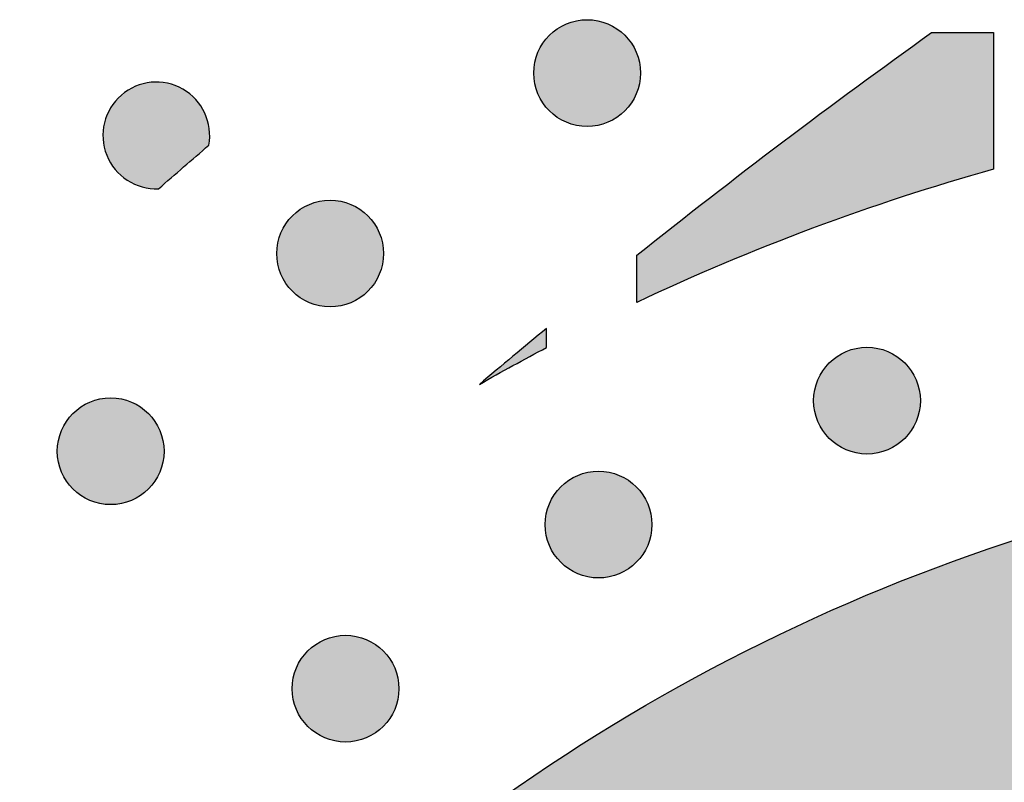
# Model space of a CAD drawing. Header units: millimetres. Extents: x -3873 to -97, y 912 to 4165.
# Tile 518 of 656: x -1824 to -1791, y 3077 to 3103. Entities that reach past the tile are written whole.
import ezdxf

# ---------------------------------------------------------------- set-up
doc = ezdxf.new("R2010")
doc.units = ezdxf.units.MM
doc.layers.add('pattern', color=7, linetype='Continuous', true_color=0x000000)

msp = doc.modelspace()

# ---------------------------------------------------------------- hatches: boundary and pattern name
at = {"layer": 'pattern'}
for points in [[(-1803.4, 3102.003), (-1803.428, 3102.031), (-1803.457, 3102.058), (-1803.487, 3102.085), (-1803.518, 3102.111), (-1803.55, 3102.137), (-1803.582, 3102.162), (-1803.615, 3102.187), (-1803.649, 3102.211), (-1803.684, 3102.234), (-1803.72, 3102.257), (-1803.757, 3102.279), (-1803.794, 3102.3), (-1803.832, 3102.321), (-1803.871, 3102.34), (-1803.91, 3102.359), (-1803.95, 3102.377), (-1803.991, 3102.394), (-1804.032, 3102.41), (-1804.074, 3102.425), (-1804.117, 3102.439), (-1804.16, 3102.453), (-1804.203, 3102.465), (-1804.247, 3102.476), (-1804.291, 3102.485), (-1804.336, 3102.494), (-1804.381, 3102.502), (-1804.426, 3102.508), (-1804.472, 3102.514), (-1804.517, 3102.518), (-1804.563, 3102.521), (-1804.609, 3102.522), (-1804.655, 3102.523), (-1804.701, 3102.522), (-1804.747, 3102.521), (-1804.792, 3102.518), (-1804.838, 3102.514), (-1804.884, 3102.508), (-1804.929, 3102.502), (-1804.974, 3102.494), (-1805.018, 3102.485), (-1805.063, 3102.476), (-1805.107, 3102.465), (-1805.15, 3102.453), (-1805.193, 3102.439), (-1805.236, 3102.425), (-1805.277, 3102.41), (-1805.319, 3102.394), (-1805.36, 3102.377), (-1805.4, 3102.359), (-1805.439, 3102.34), (-1805.478, 3102.321), (-1805.516, 3102.3), (-1805.553, 3102.279), (-1805.59, 3102.257), (-1805.625, 3102.234), (-1805.66, 3102.211), (-1805.694, 3102.187), (-1805.728, 3102.162), (-1805.76, 3102.137), (-1805.792, 3102.111), (-1805.822, 3102.085), (-1805.852, 3102.058), (-1805.881, 3102.031), (-1805.909, 3102.003), (-1805.937, 3101.975), (-1805.964, 3101.946), (-1805.991, 3101.916), (-1806.017, 3101.886), (-1806.043, 3101.854), (-1806.068, 3101.822), (-1806.093, 3101.788), (-1806.117, 3101.754), (-1806.14, 3101.719), (-1806.163, 3101.683), (-1806.185, 3101.647), (-1806.206, 3101.61), (-1806.227, 3101.572), (-1806.246, 3101.533), (-1806.265, 3101.494), (-1806.283, 3101.453), (-1806.3, 3101.413), (-1806.316, 3101.371), (-1806.331, 3101.329), (-1806.346, 3101.287), (-1806.359, 3101.244), (-1806.371, 3101.201), (-1806.382, 3101.157), (-1806.391, 3101.112), (-1806.4, 3101.068), (-1806.408, 3101.023), (-1806.414, 3100.977), (-1806.42, 3100.932), (-1806.424, 3100.886), (-1806.427, 3100.841), (-1806.429, 3100.795), (-1806.429, 3100.749), (-1806.429, 3100.703), (-1806.427, 3100.657), (-1806.424, 3100.611), (-1806.42, 3100.566), (-1806.414, 3100.52), (-1806.408, 3100.475), (-1806.4, 3100.43), (-1806.391, 3100.385), (-1806.382, 3100.341), (-1806.371, 3100.297), (-1806.359, 3100.254), (-1806.346, 3100.211), (-1806.331, 3100.168), (-1806.316, 3100.126), (-1806.3, 3100.085), (-1806.283, 3100.044), (-1806.265, 3100.004), (-1806.246, 3099.965), (-1806.227, 3099.926), (-1806.206, 3099.888), (-1806.185, 3099.851), (-1806.163, 3099.814), (-1806.14, 3099.778), (-1806.117, 3099.743), (-1806.093, 3099.709), (-1806.068, 3099.676), (-1806.043, 3099.644), (-1806.017, 3099.612), (-1805.991, 3099.581), (-1805.964, 3099.551), (-1805.937, 3099.522), (-1805.909, 3099.494), (-1805.881, 3099.467), (-1805.852, 3099.439), (-1805.822, 3099.413), (-1805.792, 3099.386), (-1805.76, 3099.361), (-1805.728, 3099.335), (-1805.694, 3099.311), (-1805.66, 3099.287), (-1805.625, 3099.263), (-1805.59, 3099.241), (-1805.553, 3099.219), (-1805.516, 3099.197), (-1805.478, 3099.177), (-1805.439, 3099.157), (-1805.4, 3099.138), (-1805.36, 3099.12), (-1805.319, 3099.103), (-1805.277, 3099.087), (-1805.236, 3099.072), (-1805.193, 3099.058), (-1805.15, 3099.045), (-1805.107, 3099.033), (-1805.063, 3099.022), (-1805.018, 3099.012), (-1804.974, 3099.003), (-1804.929, 3098.996), (-1804.884, 3098.989), (-1804.838, 3098.984), (-1804.792, 3098.98), (-1804.747, 3098.977), (-1804.701, 3098.975), (-1804.655, 3098.974), (-1804.609, 3098.975), (-1804.563, 3098.977), (-1804.517, 3098.98), (-1804.472, 3098.984), (-1804.426, 3098.989), (-1804.381, 3098.996), (-1804.336, 3099.003), (-1804.291, 3099.012), (-1804.247, 3099.022), (-1804.203, 3099.033), (-1804.16, 3099.045), (-1804.117, 3099.058), (-1804.074, 3099.072), (-1804.032, 3099.087), (-1803.991, 3099.103), (-1803.95, 3099.12), (-1803.91, 3099.138), (-1803.871, 3099.157), (-1803.832, 3099.177), (-1803.794, 3099.197), (-1803.757, 3099.219), (-1803.72, 3099.241), (-1803.684, 3099.263), (-1803.649, 3099.287), (-1803.615, 3099.311), (-1803.582, 3099.335), (-1803.55, 3099.361), (-1803.518, 3099.386), (-1803.487, 3099.413), (-1803.457, 3099.439), (-1803.428, 3099.467), (-1803.4, 3099.494), (-1803.373, 3099.522), (-1803.346, 3099.551), (-1803.319, 3099.581), (-1803.293, 3099.612), (-1803.267, 3099.644), (-1803.242, 3099.676), (-1803.217, 3099.709), (-1803.193, 3099.743), (-1803.169, 3099.778), (-1803.147, 3099.814), (-1803.125, 3099.851), (-1803.103, 3099.888), (-1803.083, 3099.926), (-1803.063, 3099.965), (-1803.044, 3100.004), (-1803.026, 3100.044), (-1803.009, 3100.085), (-1802.993, 3100.126), (-1802.978, 3100.168), (-1802.964, 3100.211), (-1802.951, 3100.254), (-1802.939, 3100.297), (-1802.928, 3100.341), (-1802.918, 3100.385), (-1802.909, 3100.43), (-1802.902, 3100.475), (-1802.895, 3100.52), (-1802.89, 3100.566), (-1802.886, 3100.611), (-1802.883, 3100.657), (-1802.881, 3100.703), (-1802.881, 3100.749), (-1802.881, 3100.795), (-1802.883, 3100.841), (-1802.886, 3100.886), (-1802.89, 3100.932), (-1802.895, 3100.977), (-1802.902, 3101.023), (-1802.909, 3101.068), (-1802.918, 3101.112), (-1802.928, 3101.157), (-1802.939, 3101.201), (-1802.951, 3101.244), (-1802.964, 3101.287), (-1802.978, 3101.329), (-1802.993, 3101.371), (-1803.009, 3101.413), (-1803.026, 3101.453), (-1803.044, 3101.494), (-1803.063, 3101.533), (-1803.083, 3101.572), (-1803.103, 3101.61), (-1803.125, 3101.647), (-1803.147, 3101.683), (-1803.169, 3101.719), (-1803.193, 3101.754), (-1803.217, 3101.788), (-1803.242, 3101.822), (-1803.267, 3101.854), (-1803.293, 3101.886), (-1803.319, 3101.916), (-1803.346, 3101.946), (-1803.373, 3101.975)], [(-1791.149, 3097.555), (-1792.667, 3097.111), (-1794.178, 3096.636), (-1795.678, 3096.129), (-1797.168, 3095.59), (-1798.646, 3095.021), (-1800.112, 3094.42), (-1801.564, 3093.789), (-1803.002, 3093.129), (-1803.002, 3094.696), (-1798.153, 3098.459), (-1793.21, 3102.095), (-1791.149, 3102.095)], [(-1817.229, 3098.35), (-1817.224, 3098.382), (-1817.219, 3098.414), (-1817.214, 3098.446), (-1817.21, 3098.479), (-1817.207, 3098.511), (-1817.204, 3098.544), (-1817.202, 3098.578), (-1817.201, 3098.611), (-1817.2, 3098.644), (-1817.199, 3098.678), (-1817.2, 3098.712), (-1817.201, 3098.746), (-1817.202, 3098.78), (-1817.205, 3098.814), (-1817.208, 3098.848), (-1817.211, 3098.882), (-1817.216, 3098.917), (-1817.221, 3098.951), (-1817.227, 3098.985), (-1817.233, 3099.019), (-1817.24, 3099.054), (-1817.248, 3099.088), (-1817.256, 3099.122), (-1817.265, 3099.156), (-1817.275, 3099.189), (-1817.286, 3099.223), (-1817.297, 3099.256), (-1817.309, 3099.29), (-1817.321, 3099.323), (-1817.335, 3099.355), (-1817.348, 3099.388), (-1817.363, 3099.42), (-1817.378, 3099.452), (-1817.394, 3099.484), (-1817.41, 3099.515), (-1817.427, 3099.546), (-1817.445, 3099.576), (-1817.463, 3099.607), (-1817.482, 3099.636), (-1817.501, 3099.666), (-1817.521, 3099.695), (-1817.541, 3099.723), (-1817.562, 3099.751), (-1817.584, 3099.779), (-1817.606, 3099.806), (-1817.628, 3099.832), (-1817.651, 3099.859), (-1817.674, 3099.884), (-1817.698, 3099.909), (-1817.722, 3099.933), (-1817.746, 3099.957), (-1817.771, 3099.981), (-1817.796, 3100.003), (-1817.822, 3100.026), (-1817.848, 3100.047), (-1817.874, 3100.068), (-1817.9, 3100.089), (-1817.927, 3100.109), (-1817.954, 3100.128), (-1817.981, 3100.146), (-1818.008, 3100.165), (-1818.036, 3100.182), (-1818.063, 3100.199), (-1818.091, 3100.215), (-1818.119, 3100.231), (-1818.148, 3100.246), (-1818.177, 3100.261), (-1818.206, 3100.276), (-1818.236, 3100.289), (-1818.266, 3100.303), (-1818.296, 3100.316), (-1818.327, 3100.328), (-1818.359, 3100.34), (-1818.39, 3100.352), (-1818.422, 3100.362), (-1818.455, 3100.373), (-1818.487, 3100.382), (-1818.52, 3100.391), (-1818.554, 3100.4), (-1818.587, 3100.408), (-1818.621, 3100.415), (-1818.655, 3100.421), (-1818.689, 3100.427), (-1818.724, 3100.433), (-1818.758, 3100.437), (-1818.793, 3100.441), (-1818.828, 3100.444), (-1818.863, 3100.447), (-1818.898, 3100.449), (-1818.933, 3100.45), (-1818.968, 3100.45), (-1819.004, 3100.45), (-1819.039, 3100.449), (-1819.074, 3100.447), (-1819.11, 3100.445), (-1819.145, 3100.442), (-1819.18, 3100.438), (-1819.215, 3100.434), (-1819.25, 3100.429), (-1819.285, 3100.423), (-1819.32, 3100.416), (-1819.354, 3100.409), (-1819.388, 3100.401), (-1819.422, 3100.393), (-1819.456, 3100.383), (-1819.49, 3100.373), (-1819.523, 3100.363), (-1819.556, 3100.352), (-1819.589, 3100.34), (-1819.622, 3100.328), (-1819.654, 3100.315), (-1819.686, 3100.301), (-1819.717, 3100.287), (-1819.748, 3100.272), (-1819.779, 3100.257), (-1819.809, 3100.241), (-1819.839, 3100.225), (-1819.868, 3100.208), (-1819.897, 3100.191), (-1819.925, 3100.173), (-1819.953, 3100.155), (-1819.981, 3100.137), (-1820.008, 3100.118), (-1820.034, 3100.098), (-1820.06, 3100.078), (-1820.086, 3100.058), (-1820.111, 3100.038), (-1820.136, 3100.017), (-1820.16, 3099.996), (-1820.184, 3099.974), (-1820.207, 3099.951), (-1820.23, 3099.928), (-1820.253, 3099.905), (-1820.276, 3099.881), (-1820.298, 3099.856), (-1820.32, 3099.831), (-1820.342, 3099.805), (-1820.363, 3099.779), (-1820.384, 3099.753), (-1820.404, 3099.725), (-1820.424, 3099.698), (-1820.444, 3099.67), (-1820.463, 3099.641), (-1820.481, 3099.612), (-1820.499, 3099.582), (-1820.516, 3099.553), (-1820.533, 3099.522), (-1820.549, 3099.491), (-1820.565, 3099.46), (-1820.58, 3099.429), (-1820.595, 3099.397), (-1820.609, 3099.365), (-1820.622, 3099.332), (-1820.635, 3099.299), (-1820.647, 3099.266), (-1820.658, 3099.233), (-1820.669, 3099.199), (-1820.679, 3099.165), (-1820.689, 3099.131), (-1820.697, 3099.097), (-1820.705, 3099.062), (-1820.713, 3099.028), (-1820.719, 3098.993), (-1820.725, 3098.958), (-1820.731, 3098.923), (-1820.735, 3098.889), (-1820.739, 3098.854), (-1820.742, 3098.818), (-1820.745, 3098.783), (-1820.746, 3098.748), (-1820.748, 3098.714), (-1820.748, 3098.679), (-1820.748, 3098.644), (-1820.747, 3098.609), (-1820.745, 3098.574), (-1820.743, 3098.54), (-1820.74, 3098.506), (-1820.736, 3098.472), (-1820.732, 3098.438), (-1820.727, 3098.404), (-1820.721, 3098.37), (-1820.715, 3098.337), (-1820.709, 3098.304), (-1820.701, 3098.272), (-1820.693, 3098.239), (-1820.685, 3098.207), (-1820.676, 3098.175), (-1820.666, 3098.144), (-1820.656, 3098.113), (-1820.646, 3098.082), (-1820.634, 3098.051), (-1820.623, 3098.021), (-1820.611, 3097.992), (-1820.598, 3097.962), (-1820.585, 3097.932), (-1820.571, 3097.903), (-1820.556, 3097.873), (-1820.541, 3097.844), (-1820.525, 3097.815), (-1820.508, 3097.786), (-1820.491, 3097.757), (-1820.474, 3097.728), (-1820.455, 3097.7), (-1820.436, 3097.672), (-1820.417, 3097.644), (-1820.397, 3097.616), (-1820.376, 3097.589), (-1820.355, 3097.562), (-1820.333, 3097.535), (-1820.31, 3097.509), (-1820.287, 3097.483), (-1820.263, 3097.457), (-1820.239, 3097.432), (-1820.214, 3097.407), (-1820.189, 3097.383), (-1820.163, 3097.359), (-1820.137, 3097.336), (-1820.11, 3097.313), (-1820.083, 3097.291), (-1820.055, 3097.269), (-1820.027, 3097.248), (-1819.998, 3097.227), (-1819.969, 3097.207), (-1819.94, 3097.188), (-1819.91, 3097.169), (-1819.88, 3097.15), (-1819.849, 3097.133), (-1819.818, 3097.115), (-1819.787, 3097.099), (-1819.755, 3097.083), (-1819.724, 3097.068), (-1819.692, 3097.053), (-1819.659, 3097.039), (-1819.627, 3097.026), (-1819.594, 3097.014), (-1819.561, 3097.002), (-1819.529, 3096.991), (-1819.495, 3096.98), (-1819.462, 3096.97), (-1819.429, 3096.961), (-1819.396, 3096.953), (-1819.362, 3096.945), (-1819.329, 3096.938), (-1819.295, 3096.931), (-1819.262, 3096.925), (-1819.228, 3096.92), (-1819.195, 3096.915), (-1819.162, 3096.912), (-1819.129, 3096.908), (-1819.095, 3096.906), (-1819.062, 3096.904), (-1819.03, 3096.903), (-1818.997, 3096.902), (-1818.964, 3096.902), (-1818.932, 3096.902), (-1818.9, 3096.903)], [(-1811.942, 3096.007), (-1811.97, 3096.035), (-1811.999, 3096.062), (-1812.029, 3096.088), (-1812.06, 3096.115), (-1812.091, 3096.141), (-1812.124, 3096.166), (-1812.157, 3096.19), (-1812.191, 3096.214), (-1812.226, 3096.238), (-1812.262, 3096.261), (-1812.298, 3096.283), (-1812.336, 3096.304), (-1812.374, 3096.324), (-1812.412, 3096.344), (-1812.452, 3096.363), (-1812.492, 3096.381), (-1812.533, 3096.398), (-1812.574, 3096.414), (-1812.616, 3096.429), (-1812.658, 3096.443), (-1812.701, 3096.456), (-1812.745, 3096.468), (-1812.789, 3096.479), (-1812.833, 3096.489), (-1812.878, 3096.498), (-1812.923, 3096.505), (-1812.968, 3096.512), (-1813.013, 3096.517), (-1813.059, 3096.521), (-1813.105, 3096.524), (-1813.151, 3096.526), (-1813.197, 3096.527), (-1813.243, 3096.526), (-1813.288, 3096.524), (-1813.334, 3096.521), (-1813.38, 3096.517), (-1813.425, 3096.512), (-1813.471, 3096.505), (-1813.516, 3096.498), (-1813.56, 3096.489), (-1813.604, 3096.479), (-1813.648, 3096.468), (-1813.692, 3096.456), (-1813.735, 3096.443), (-1813.777, 3096.429), (-1813.819, 3096.414), (-1813.861, 3096.398), (-1813.901, 3096.381), (-1813.941, 3096.363), (-1813.981, 3096.344), (-1814.02, 3096.324), (-1814.058, 3096.304), (-1814.095, 3096.283), (-1814.131, 3096.261), (-1814.167, 3096.238), (-1814.202, 3096.214), (-1814.236, 3096.19), (-1814.269, 3096.166), (-1814.302, 3096.141), (-1814.333, 3096.115), (-1814.364, 3096.088), (-1814.394, 3096.062), (-1814.423, 3096.035), (-1814.451, 3096.007), (-1814.479, 3095.979), (-1814.506, 3095.95), (-1814.533, 3095.92), (-1814.559, 3095.889), (-1814.585, 3095.858), (-1814.61, 3095.825), (-1814.635, 3095.792), (-1814.659, 3095.758), (-1814.682, 3095.723), (-1814.705, 3095.687), (-1814.727, 3095.651), (-1814.748, 3095.613), (-1814.768, 3095.575), (-1814.788, 3095.537), (-1814.807, 3095.497), (-1814.825, 3095.457), (-1814.842, 3095.416), (-1814.858, 3095.375), (-1814.873, 3095.333), (-1814.887, 3095.291), (-1814.9, 3095.248), (-1814.912, 3095.204), (-1814.923, 3095.16), (-1814.933, 3095.116), (-1814.942, 3095.071), (-1814.95, 3095.026), (-1814.956, 3094.981), (-1814.961, 3094.936), (-1814.966, 3094.89), (-1814.969, 3094.844), (-1814.97, 3094.798), (-1814.971, 3094.752), (-1814.97, 3094.707), (-1814.969, 3094.661), (-1814.966, 3094.615), (-1814.961, 3094.569), (-1814.956, 3094.524), (-1814.95, 3094.479), (-1814.942, 3094.434), (-1814.933, 3094.389), (-1814.923, 3094.345), (-1814.912, 3094.301), (-1814.9, 3094.257), (-1814.887, 3094.214), (-1814.873, 3094.172), (-1814.858, 3094.13), (-1814.842, 3094.088), (-1814.825, 3094.048), (-1814.807, 3094.008), (-1814.788, 3093.968), (-1814.768, 3093.93), (-1814.748, 3093.891), (-1814.727, 3093.854), (-1814.705, 3093.818), (-1814.682, 3093.782), (-1814.659, 3093.747), (-1814.635, 3093.713), (-1814.61, 3093.68), (-1814.585, 3093.647), (-1814.559, 3093.616), (-1814.533, 3093.585), (-1814.506, 3093.555), (-1814.479, 3093.526), (-1814.451, 3093.498), (-1814.423, 3093.47), (-1814.394, 3093.443), (-1814.364, 3093.416), (-1814.333, 3093.39), (-1814.302, 3093.364), (-1814.269, 3093.339), (-1814.236, 3093.315), (-1814.202, 3093.29), (-1814.167, 3093.267), (-1814.131, 3093.244), (-1814.095, 3093.222), (-1814.058, 3093.201), (-1814.02, 3093.181), (-1813.981, 3093.161), (-1813.941, 3093.142), (-1813.901, 3093.124), (-1813.861, 3093.107), (-1813.819, 3093.091), (-1813.777, 3093.076), (-1813.735, 3093.062), (-1813.692, 3093.049), (-1813.648, 3093.037), (-1813.604, 3093.026), (-1813.56, 3093.016), (-1813.516, 3093.007), (-1813.471, 3092.999), (-1813.425, 3092.993), (-1813.38, 3092.988), (-1813.334, 3092.984), (-1813.288, 3092.981), (-1813.243, 3092.979), (-1813.197, 3092.978), (-1813.151, 3092.979), (-1813.105, 3092.981), (-1813.059, 3092.984), (-1813.013, 3092.988), (-1812.968, 3092.993), (-1812.923, 3092.999), (-1812.878, 3093.007), (-1812.833, 3093.016), (-1812.789, 3093.026), (-1812.745, 3093.037), (-1812.701, 3093.049), (-1812.658, 3093.062), (-1812.616, 3093.076), (-1812.574, 3093.091), (-1812.533, 3093.107), (-1812.492, 3093.124), (-1812.452, 3093.142), (-1812.412, 3093.161), (-1812.374, 3093.181), (-1812.336, 3093.201), (-1812.298, 3093.222), (-1812.262, 3093.244), (-1812.226, 3093.267), (-1812.191, 3093.29), (-1812.157, 3093.315), (-1812.124, 3093.339), (-1812.091, 3093.364), (-1812.06, 3093.39), (-1812.029, 3093.416), (-1811.999, 3093.443), (-1811.97, 3093.47), (-1811.942, 3093.498), (-1811.914, 3093.526), (-1811.887, 3093.555), (-1811.861, 3093.585), (-1811.834, 3093.616), (-1811.809, 3093.647), (-1811.783, 3093.68), (-1811.759, 3093.713), (-1811.735, 3093.747), (-1811.711, 3093.782), (-1811.688, 3093.818), (-1811.666, 3093.854), (-1811.645, 3093.891), (-1811.625, 3093.93), (-1811.605, 3093.968), (-1811.586, 3094.008), (-1811.568, 3094.048), (-1811.551, 3094.088), (-1811.535, 3094.13), (-1811.52, 3094.172), (-1811.506, 3094.214), (-1811.493, 3094.257), (-1811.481, 3094.301), (-1811.47, 3094.345), (-1811.46, 3094.389), (-1811.451, 3094.434), (-1811.444, 3094.479), (-1811.437, 3094.524), (-1811.432, 3094.569), (-1811.428, 3094.615), (-1811.425, 3094.661), (-1811.423, 3094.707), (-1811.422, 3094.752), (-1811.423, 3094.798), (-1811.425, 3094.844), (-1811.428, 3094.89), (-1811.432, 3094.936), (-1811.437, 3094.981), (-1811.444, 3095.026), (-1811.451, 3095.071), (-1811.46, 3095.116), (-1811.47, 3095.16), (-1811.481, 3095.204), (-1811.493, 3095.248), (-1811.506, 3095.291), (-1811.52, 3095.333), (-1811.535, 3095.375), (-1811.551, 3095.416), (-1811.568, 3095.457), (-1811.586, 3095.497), (-1811.605, 3095.537), (-1811.625, 3095.575), (-1811.645, 3095.613), (-1811.666, 3095.651), (-1811.688, 3095.687), (-1811.711, 3095.723), (-1811.735, 3095.758), (-1811.759, 3095.792), (-1811.783, 3095.825), (-1811.809, 3095.858), (-1811.834, 3095.889), (-1811.861, 3095.92), (-1811.887, 3095.95), (-1811.914, 3095.979)], [(-1806.002, 3092.265), (-1808.234, 3090.403), (-1806.002, 3091.63)], [(-1794.098, 3091.117), (-1794.127, 3091.145), (-1794.156, 3091.172), (-1794.186, 3091.199), (-1794.216, 3091.225), (-1794.248, 3091.251), (-1794.28, 3091.276), (-1794.314, 3091.301), (-1794.348, 3091.325), (-1794.383, 3091.348), (-1794.418, 3091.371), (-1794.455, 3091.393), (-1794.492, 3091.414), (-1794.53, 3091.435), (-1794.569, 3091.454), (-1794.608, 3091.473), (-1794.648, 3091.491), (-1794.689, 3091.508), (-1794.73, 3091.524), (-1794.772, 3091.539), (-1794.815, 3091.553), (-1794.858, 3091.567), (-1794.901, 3091.579), (-1794.945, 3091.59), (-1794.99, 3091.599), (-1795.034, 3091.608), (-1795.079, 3091.616), (-1795.124, 3091.622), (-1795.17, 3091.628), (-1795.216, 3091.632), (-1795.261, 3091.635), (-1795.307, 3091.636), (-1795.353, 3091.637), (-1795.399, 3091.636), (-1795.445, 3091.635), (-1795.491, 3091.632), (-1795.536, 3091.628), (-1795.582, 3091.622), (-1795.627, 3091.616), (-1795.672, 3091.608), (-1795.717, 3091.599), (-1795.761, 3091.59), (-1795.805, 3091.579), (-1795.848, 3091.567), (-1795.891, 3091.553), (-1795.934, 3091.539), (-1795.976, 3091.524), (-1796.017, 3091.508), (-1796.058, 3091.491), (-1796.098, 3091.473), (-1796.137, 3091.454), (-1796.176, 3091.435), (-1796.214, 3091.414), (-1796.251, 3091.393), (-1796.288, 3091.371), (-1796.324, 3091.348), (-1796.358, 3091.325), (-1796.393, 3091.301), (-1796.426, 3091.276), (-1796.458, 3091.251), (-1796.49, 3091.225), (-1796.521, 3091.199), (-1796.551, 3091.172), (-1796.58, 3091.145), (-1796.608, 3091.117), (-1796.635, 3091.089), (-1796.662, 3091.06), (-1796.689, 3091.03), (-1796.715, 3091), (-1796.741, 3090.968), (-1796.766, 3090.936), (-1796.791, 3090.902), (-1796.815, 3090.868), (-1796.838, 3090.833), (-1796.861, 3090.797), (-1796.883, 3090.761), (-1796.905, 3090.724), (-1796.925, 3090.686), (-1796.945, 3090.647), (-1796.964, 3090.608), (-1796.981, 3090.567), (-1796.998, 3090.527), (-1797.015, 3090.485), (-1797.03, 3090.443), (-1797.044, 3090.401), (-1797.057, 3090.358), (-1797.069, 3090.314), (-1797.08, 3090.271), (-1797.09, 3090.226), (-1797.099, 3090.182), (-1797.106, 3090.137), (-1797.113, 3090.091), (-1797.118, 3090.046), (-1797.122, 3090), (-1797.125, 3089.955), (-1797.127, 3089.909), (-1797.127, 3089.863), (-1797.127, 3089.817), (-1797.125, 3089.771), (-1797.122, 3089.725), (-1797.118, 3089.679), (-1797.113, 3089.634), (-1797.106, 3089.589), (-1797.099, 3089.544), (-1797.09, 3089.499), (-1797.08, 3089.455), (-1797.069, 3089.411), (-1797.057, 3089.368), (-1797.044, 3089.325), (-1797.03, 3089.282), (-1797.015, 3089.24), (-1796.998, 3089.199), (-1796.981, 3089.158), (-1796.964, 3089.118), (-1796.945, 3089.078), (-1796.925, 3089.04), (-1796.905, 3089.002), (-1796.883, 3088.964), (-1796.861, 3088.928), (-1796.838, 3088.892), (-1796.815, 3088.857), (-1796.791, 3088.823), (-1796.766, 3088.79), (-1796.741, 3088.758), (-1796.715, 3088.726), (-1796.689, 3088.695), (-1796.662, 3088.665), (-1796.635, 3088.636), (-1796.608, 3088.608), (-1796.58, 3088.581), (-1796.551, 3088.553), (-1796.521, 3088.527), (-1796.49, 3088.5), (-1796.458, 3088.475), (-1796.426, 3088.449), (-1796.393, 3088.425), (-1796.358, 3088.401), (-1796.324, 3088.377), (-1796.288, 3088.355), (-1796.251, 3088.333), (-1796.214, 3088.311), (-1796.176, 3088.291), (-1796.137, 3088.271), (-1796.098, 3088.252), (-1796.058, 3088.234), (-1796.017, 3088.217), (-1795.976, 3088.201), (-1795.934, 3088.186), (-1795.891, 3088.172), (-1795.848, 3088.159), (-1795.805, 3088.147), (-1795.761, 3088.136), (-1795.717, 3088.126), (-1795.672, 3088.117), (-1795.627, 3088.11), (-1795.582, 3088.103), (-1795.536, 3088.098), (-1795.491, 3088.094), (-1795.445, 3088.091), (-1795.399, 3088.089), (-1795.353, 3088.088), (-1795.307, 3088.089), (-1795.261, 3088.091), (-1795.216, 3088.094), (-1795.17, 3088.098), (-1795.124, 3088.103), (-1795.079, 3088.11), (-1795.034, 3088.117), (-1794.99, 3088.126), (-1794.945, 3088.136), (-1794.901, 3088.147), (-1794.858, 3088.159), (-1794.815, 3088.172), (-1794.772, 3088.186), (-1794.73, 3088.201), (-1794.689, 3088.217), (-1794.648, 3088.234), (-1794.608, 3088.252), (-1794.569, 3088.271), (-1794.53, 3088.291), (-1794.492, 3088.311), (-1794.455, 3088.333), (-1794.418, 3088.355), (-1794.383, 3088.377), (-1794.348, 3088.401), (-1794.314, 3088.425), (-1794.28, 3088.449), (-1794.248, 3088.475), (-1794.216, 3088.5), (-1794.186, 3088.527), (-1794.156, 3088.553), (-1794.127, 3088.581), (-1794.098, 3088.608), (-1794.071, 3088.636), (-1794.044, 3088.665), (-1794.017, 3088.695), (-1793.991, 3088.726), (-1793.965, 3088.758), (-1793.94, 3088.79), (-1793.915, 3088.823), (-1793.891, 3088.857), (-1793.868, 3088.892), (-1793.845, 3088.928), (-1793.823, 3088.964), (-1793.802, 3089.002), (-1793.781, 3089.04), (-1793.762, 3089.078), (-1793.743, 3089.118), (-1793.725, 3089.158), (-1793.708, 3089.199), (-1793.692, 3089.24), (-1793.677, 3089.282), (-1793.662, 3089.325), (-1793.649, 3089.368), (-1793.637, 3089.411), (-1793.626, 3089.455), (-1793.616, 3089.499), (-1793.608, 3089.544), (-1793.6, 3089.589), (-1793.594, 3089.634), (-1793.588, 3089.679), (-1793.584, 3089.725), (-1793.581, 3089.771), (-1793.579, 3089.817), (-1793.579, 3089.863), (-1793.579, 3089.909), (-1793.581, 3089.955), (-1793.584, 3090), (-1793.588, 3090.046), (-1793.594, 3090.091), (-1793.6, 3090.137), (-1793.608, 3090.182), (-1793.616, 3090.226), (-1793.626, 3090.271), (-1793.637, 3090.314), (-1793.649, 3090.358), (-1793.662, 3090.401), (-1793.677, 3090.443), (-1793.692, 3090.485), (-1793.708, 3090.527), (-1793.725, 3090.567), (-1793.743, 3090.608), (-1793.762, 3090.647), (-1793.781, 3090.686), (-1793.802, 3090.724), (-1793.823, 3090.761), (-1793.845, 3090.797), (-1793.868, 3090.833), (-1793.891, 3090.868), (-1793.915, 3090.902), (-1793.94, 3090.936), (-1793.965, 3090.968), (-1793.991, 3091), (-1794.017, 3091.03), (-1794.044, 3091.06), (-1794.071, 3091.089)], [(-1819.237, 3089.436), (-1819.265, 3089.463), (-1819.294, 3089.49), (-1819.324, 3089.517), (-1819.355, 3089.543), (-1819.386, 3089.569), (-1819.419, 3089.594), (-1819.452, 3089.619), (-1819.486, 3089.643), (-1819.521, 3089.666), (-1819.557, 3089.689), (-1819.593, 3089.711), (-1819.63, 3089.732), (-1819.668, 3089.753), (-1819.707, 3089.773), (-1819.747, 3089.791), (-1819.787, 3089.809), (-1819.827, 3089.826), (-1819.869, 3089.842), (-1819.911, 3089.858), (-1819.953, 3089.872), (-1819.996, 3089.885), (-1820.04, 3089.897), (-1820.084, 3089.908), (-1820.128, 3089.918), (-1820.172, 3089.926), (-1820.217, 3089.934), (-1820.263, 3089.94), (-1820.308, 3089.946), (-1820.354, 3089.95), (-1820.4, 3089.953), (-1820.445, 3089.955), (-1820.491, 3089.955), (-1820.537, 3089.955), (-1820.583, 3089.953), (-1820.629, 3089.95), (-1820.675, 3089.946), (-1820.72, 3089.94), (-1820.765, 3089.934), (-1820.81, 3089.926), (-1820.855, 3089.918), (-1820.899, 3089.908), (-1820.943, 3089.897), (-1820.987, 3089.885), (-1821.03, 3089.872), (-1821.072, 3089.858), (-1821.114, 3089.842), (-1821.155, 3089.826), (-1821.196, 3089.809), (-1821.236, 3089.791), (-1821.276, 3089.773), (-1821.314, 3089.753), (-1821.352, 3089.732), (-1821.39, 3089.711), (-1821.426, 3089.689), (-1821.462, 3089.666), (-1821.497, 3089.643), (-1821.531, 3089.619), (-1821.564, 3089.594), (-1821.597, 3089.569), (-1821.628, 3089.543), (-1821.659, 3089.517), (-1821.689, 3089.49), (-1821.718, 3089.463), (-1821.746, 3089.436), (-1821.774, 3089.407), (-1821.801, 3089.378), (-1821.827, 3089.348), (-1821.854, 3089.318), (-1821.879, 3089.286), (-1821.905, 3089.254), (-1821.929, 3089.22), (-1821.953, 3089.186), (-1821.977, 3089.151), (-1822, 3089.116), (-1822.022, 3089.079), (-1822.043, 3089.042), (-1822.063, 3089.004), (-1822.083, 3088.965), (-1822.102, 3088.926), (-1822.12, 3088.886), (-1822.137, 3088.845), (-1822.153, 3088.804), (-1822.168, 3088.762), (-1822.182, 3088.719), (-1822.195, 3088.676), (-1822.207, 3088.633), (-1822.218, 3088.589), (-1822.228, 3088.545), (-1822.237, 3088.5), (-1822.244, 3088.455), (-1822.251, 3088.41), (-1822.256, 3088.364), (-1822.26, 3088.319), (-1822.263, 3088.273), (-1822.265, 3088.227), (-1822.266, 3088.181), (-1822.265, 3088.135), (-1822.263, 3088.089), (-1822.26, 3088.043), (-1822.256, 3087.998), (-1822.251, 3087.952), (-1822.244, 3087.907), (-1822.237, 3087.862), (-1822.228, 3087.817), (-1822.218, 3087.773), (-1822.207, 3087.729), (-1822.195, 3087.686), (-1822.182, 3087.643), (-1822.168, 3087.6), (-1822.153, 3087.558), (-1822.137, 3087.517), (-1822.12, 3087.476), (-1822.102, 3087.436), (-1822.083, 3087.397), (-1822.063, 3087.358), (-1822.043, 3087.32), (-1822.022, 3087.283), (-1822, 3087.246), (-1821.977, 3087.21), (-1821.953, 3087.176), (-1821.929, 3087.141), (-1821.905, 3087.108), (-1821.879, 3087.076), (-1821.854, 3087.044), (-1821.827, 3087.013), (-1821.801, 3086.983), (-1821.774, 3086.954), (-1821.746, 3086.926), (-1821.718, 3086.899), (-1821.689, 3086.872), (-1821.659, 3086.845), (-1821.628, 3086.819), (-1821.597, 3086.793), (-1821.564, 3086.768), (-1821.531, 3086.743), (-1821.497, 3086.719), (-1821.462, 3086.696), (-1821.426, 3086.673), (-1821.39, 3086.651), (-1821.352, 3086.63), (-1821.314, 3086.609), (-1821.276, 3086.589), (-1821.236, 3086.571), (-1821.196, 3086.553), (-1821.155, 3086.536), (-1821.114, 3086.519), (-1821.072, 3086.504), (-1821.03, 3086.49), (-1820.987, 3086.477), (-1820.943, 3086.465), (-1820.899, 3086.454), (-1820.855, 3086.444), (-1820.81, 3086.436), (-1820.765, 3086.428), (-1820.72, 3086.421), (-1820.675, 3086.416), (-1820.629, 3086.412), (-1820.583, 3086.409), (-1820.537, 3086.407), (-1820.491, 3086.407), (-1820.445, 3086.407), (-1820.4, 3086.409), (-1820.354, 3086.412), (-1820.308, 3086.416), (-1820.263, 3086.421), (-1820.217, 3086.428), (-1820.172, 3086.436), (-1820.128, 3086.444), (-1820.084, 3086.454), (-1820.04, 3086.465), (-1819.996, 3086.477), (-1819.953, 3086.49), (-1819.911, 3086.504), (-1819.869, 3086.519), (-1819.827, 3086.536), (-1819.787, 3086.553), (-1819.747, 3086.571), (-1819.707, 3086.589), (-1819.668, 3086.609), (-1819.63, 3086.63), (-1819.593, 3086.651), (-1819.557, 3086.673), (-1819.521, 3086.696), (-1819.486, 3086.719), (-1819.452, 3086.743), (-1819.419, 3086.768), (-1819.386, 3086.793), (-1819.355, 3086.819), (-1819.324, 3086.845), (-1819.294, 3086.872), (-1819.265, 3086.899), (-1819.237, 3086.926), (-1819.209, 3086.954), (-1819.182, 3086.983), (-1819.155, 3087.013), (-1819.129, 3087.044), (-1819.103, 3087.076), (-1819.078, 3087.108), (-1819.053, 3087.141), (-1819.029, 3087.176), (-1819.006, 3087.21), (-1818.983, 3087.246), (-1818.961, 3087.283), (-1818.94, 3087.32), (-1818.92, 3087.358), (-1818.9, 3087.397), (-1818.881, 3087.436), (-1818.863, 3087.476), (-1818.846, 3087.517), (-1818.83, 3087.558), (-1818.815, 3087.6), (-1818.801, 3087.643), (-1818.788, 3087.686), (-1818.776, 3087.729), (-1818.765, 3087.773), (-1818.755, 3087.817), (-1818.746, 3087.862), (-1818.738, 3087.907), (-1818.732, 3087.952), (-1818.727, 3087.998), (-1818.722, 3088.043), (-1818.719, 3088.089), (-1818.718, 3088.135), (-1818.717, 3088.181), (-1818.718, 3088.227), (-1818.719, 3088.273), (-1818.722, 3088.319), (-1818.727, 3088.364), (-1818.732, 3088.41), (-1818.738, 3088.455), (-1818.746, 3088.5), (-1818.755, 3088.545), (-1818.765, 3088.589), (-1818.776, 3088.633), (-1818.788, 3088.676), (-1818.801, 3088.719), (-1818.815, 3088.762), (-1818.83, 3088.804), (-1818.846, 3088.845), (-1818.863, 3088.886), (-1818.881, 3088.926), (-1818.9, 3088.965), (-1818.92, 3089.004), (-1818.94, 3089.042), (-1818.961, 3089.079), (-1818.983, 3089.116), (-1819.006, 3089.151), (-1819.029, 3089.186), (-1819.053, 3089.22), (-1819.078, 3089.254), (-1819.103, 3089.286), (-1819.129, 3089.318), (-1819.155, 3089.348), (-1819.182, 3089.378), (-1819.209, 3089.407)], [(-1727.51, 3080.489), (-1721.756, 3065.465), (-1735.983, 3071.031), (-1738.491, 3071.965), (-1741.038, 3072.821), (-1743.619, 3073.597), (-1746.232, 3074.289), (-1748.871, 3074.897), (-1751.533, 3075.418), (-1754.214, 3075.853), (-1756.909, 3076.199), (-1759.614, 3076.457), (-1762.325, 3076.625), (-1765.036, 3076.705), (-1767.745, 3076.695), (-1770.446, 3076.597), (-1773.135, 3076.411), (-1775.808, 3076.139), (-1778.46, 3075.781), (-1779.455, 3075.621), (-1780.448, 3075.44), (-1781.441, 3075.24), (-1782.432, 3075.02), (-1783.421, 3074.779), (-1784.407, 3074.519), (-1785.39, 3074.238), (-1786.369, 3073.937), (-1787.343, 3073.617), (-1788.312, 3073.276), (-1789.275, 3072.916), (-1790.231, 3072.537), (-1791.181, 3072.138), (-1792.123, 3071.72), (-1793.057, 3071.282), (-1793.982, 3070.827), (-1794.898, 3070.353), (-1795.803, 3069.86), (-1796.699, 3069.35), (-1797.584, 3068.822), (-1798.457, 3068.278), (-1799.318, 3067.716), (-1800.167, 3067.138), (-1801.003, 3066.544), (-1801.826, 3065.935), (-1802.635, 3065.31), (-1803.429, 3064.671), (-1804.21, 3064.018), (-1804.975, 3063.351), (-1805.726, 3062.671), (-1806.461, 3061.978), (-1807.18, 3061.273), (-1807.885, 3060.554), (-1808.578, 3059.819), (-1809.258, 3059.069), (-1809.925, 3058.303), (-1810.578, 3057.523), (-1811.217, 3056.728), (-1811.842, 3055.919), (-1812.451, 3055.096), (-1813.045, 3054.26), (-1813.623, 3053.411), (-1814.185, 3052.55), (-1814.729, 3051.677), (-1815.257, 3050.792), (-1815.767, 3049.897), (-1816.259, 3048.991), (-1816.734, 3048.075), (-1817.189, 3047.15), (-1817.626, 3046.216), (-1818.045, 3045.274), (-1818.443, 3044.324), (-1818.823, 3043.368), (-1819.183, 3042.405), (-1819.524, 3041.436), (-1819.844, 3040.462), (-1820.145, 3039.483), (-1820.425, 3038.5), (-1820.686, 3037.514), (-1820.926, 3036.525), (-1821.147, 3035.534), (-1821.347, 3034.541), (-1821.528, 3033.548), (-1821.688, 3032.553), (-1822.046, 3029.901), (-1822.318, 3027.228), (-1822.504, 3024.539), (-1822.602, 3021.838), (-1822.611, 3019.13), (-1822.532, 3016.418), (-1822.364, 3013.707), (-1822.106, 3011.002), (-1821.76, 3008.307), (-1821.325, 3005.626), (-1820.804, 3002.964), (-1820.196, 3000.325), (-1819.503, 2997.712), (-1818.728, 2995.131), (-1817.872, 2992.584), (-1816.938, 2990.076), (-1811.372, 2975.849), (-1826.396, 2981.603), (-1827.062, 2983.13), (-1827.702, 2984.672), (-1828.316, 2986.228), (-1828.904, 2987.798), (-1829.464, 2989.382), (-1829.998, 2990.977), (-1830.504, 2992.585), (-1830.982, 2994.204), (-1831.431, 2995.833), (-1831.852, 2997.472), (-1832.243, 2999.119), (-1832.606, 3000.775), (-1832.939, 3002.438), (-1833.242, 3004.107), (-1833.515, 3005.782), (-1833.759, 3007.463), (-1833.972, 3009.147), (-1834.155, 3010.834), (-1834.307, 3012.524), (-1834.43, 3014.216), (-1834.521, 3015.908), (-1834.583, 3017.6), (-1834.614, 3019.292), (-1834.615, 3020.982), (-1834.586, 3022.669), (-1834.527, 3024.354), (-1834.438, 3026.034), (-1834.319, 3027.71), (-1834.171, 3029.38), (-1833.994, 3031.043), (-1833.788, 3032.7), (-1833.553, 3034.349), (-1833.355, 3035.574), (-1833.133, 3036.8), (-1832.886, 3038.024), (-1832.614, 3039.246), (-1832.318, 3040.465), (-1831.996, 3041.681), (-1831.65, 3042.893), (-1831.28, 3044.099), (-1830.884, 3045.3), (-1830.465, 3046.495), (-1830.021, 3047.682), (-1829.553, 3048.862), (-1829.061, 3050.033), (-1828.545, 3051.194), (-1828.006, 3052.345), (-1827.444, 3053.486), (-1826.86, 3054.615), (-1826.253, 3055.732), (-1825.624, 3056.836), (-1824.973, 3057.927), (-1824.302, 3059.003), (-1823.609, 3060.065), (-1822.897, 3061.112), (-1822.164, 3062.142), (-1821.413, 3063.157), (-1820.643, 3064.154), (-1819.855, 3065.134), (-1819.05, 3066.097), (-1818.227, 3067.04), (-1817.389, 3067.966), (-1816.534, 3068.872), (-1815.665, 3069.758), (-1814.778, 3070.627), (-1813.872, 3071.482), (-1812.947, 3072.32), (-1812.003, 3073.143), (-1811.041, 3073.948), (-1810.061, 3074.736), (-1809.064, 3075.506), (-1808.049, 3076.258), (-1807.018, 3076.99), (-1805.972, 3077.702), (-1804.91, 3078.395), (-1803.833, 3079.066), (-1802.743, 3079.717), (-1801.639, 3080.346), (-1800.522, 3080.953), (-1799.393, 3081.538), (-1798.252, 3082.099), (-1797.101, 3082.638), (-1795.939, 3083.154), (-1794.769, 3083.646), (-1793.589, 3084.114), (-1792.402, 3084.558), (-1791.207, 3084.977), (-1790.006, 3085.373), (-1788.799, 3085.743), (-1787.588, 3086.089), (-1786.372, 3086.411), (-1785.153, 3086.707), (-1783.931, 3086.979), (-1782.707, 3087.226), (-1781.481, 3087.448), (-1780.256, 3087.646), (-1778.607, 3087.881), (-1776.95, 3088.087), (-1775.286, 3088.264), (-1773.616, 3088.412), (-1771.941, 3088.531), (-1770.261, 3088.62), (-1768.576, 3088.679), (-1766.889, 3088.708), (-1765.199, 3088.707), (-1763.507, 3088.676), (-1761.815, 3088.614), (-1760.122, 3088.523), (-1758.431, 3088.401), (-1756.741, 3088.248), (-1755.054, 3088.065), (-1753.369, 3087.852), (-1751.689, 3087.609), (-1750.014, 3087.335), (-1748.345, 3087.032), (-1746.682, 3086.699), (-1745.026, 3086.337), (-1743.379, 3085.945), (-1741.74, 3085.524), (-1740.111, 3085.075), (-1738.492, 3084.597), (-1736.884, 3084.091), (-1735.288, 3083.558), (-1733.705, 3082.997), (-1732.135, 3082.409), (-1730.579, 3081.795), (-1729.037, 3081.155)], [(-1803.021, 3086.998), (-1803.05, 3087.026), (-1803.079, 3087.053), (-1803.109, 3087.08), (-1803.139, 3087.106), (-1803.171, 3087.132), (-1803.203, 3087.157), (-1803.237, 3087.182), (-1803.271, 3087.206), (-1803.306, 3087.229), (-1803.341, 3087.252), (-1803.378, 3087.274), (-1803.415, 3087.295), (-1803.453, 3087.316), (-1803.492, 3087.335), (-1803.531, 3087.354), (-1803.571, 3087.372), (-1803.612, 3087.389), (-1803.653, 3087.405), (-1803.695, 3087.42), (-1803.738, 3087.435), (-1803.781, 3087.448), (-1803.824, 3087.46), (-1803.868, 3087.471), (-1803.913, 3087.48), (-1803.957, 3087.489), (-1804.002, 3087.497), (-1804.047, 3087.503), (-1804.093, 3087.509), (-1804.138, 3087.513), (-1804.184, 3087.516), (-1804.23, 3087.518), (-1804.276, 3087.518), (-1804.322, 3087.518), (-1804.368, 3087.516), (-1804.414, 3087.513), (-1804.459, 3087.509), (-1804.505, 3087.503), (-1804.55, 3087.497), (-1804.595, 3087.489), (-1804.64, 3087.48), (-1804.684, 3087.471), (-1804.728, 3087.46), (-1804.771, 3087.448), (-1804.814, 3087.435), (-1804.857, 3087.42), (-1804.899, 3087.405), (-1804.94, 3087.389), (-1804.981, 3087.372), (-1805.021, 3087.354), (-1805.06, 3087.335), (-1805.099, 3087.316), (-1805.137, 3087.295), (-1805.174, 3087.274), (-1805.211, 3087.252), (-1805.247, 3087.229), (-1805.281, 3087.206), (-1805.316, 3087.182), (-1805.349, 3087.157), (-1805.381, 3087.132), (-1805.413, 3087.106), (-1805.444, 3087.08), (-1805.474, 3087.053), (-1805.503, 3087.026), (-1805.531, 3086.998), (-1805.558, 3086.97), (-1805.585, 3086.941), (-1805.612, 3086.911), (-1805.638, 3086.881), (-1805.664, 3086.849), (-1805.689, 3086.817), (-1805.714, 3086.783), (-1805.738, 3086.749), (-1805.761, 3086.714), (-1805.784, 3086.679), (-1805.806, 3086.642), (-1805.827, 3086.605), (-1805.848, 3086.567), (-1805.868, 3086.528), (-1805.886, 3086.489), (-1805.904, 3086.449), (-1805.921, 3086.408), (-1805.938, 3086.366), (-1805.953, 3086.325), (-1805.967, 3086.282), (-1805.98, 3086.239), (-1805.992, 3086.196), (-1806.003, 3086.152), (-1806.013, 3086.107), (-1806.021, 3086.063), (-1806.029, 3086.018), (-1806.036, 3085.973), (-1806.041, 3085.927), (-1806.045, 3085.881), (-1806.048, 3085.836), (-1806.05, 3085.79), (-1806.05, 3085.744), (-1806.05, 3085.698), (-1806.048, 3085.652), (-1806.045, 3085.606), (-1806.041, 3085.561), (-1806.036, 3085.515), (-1806.029, 3085.47), (-1806.021, 3085.425), (-1806.013, 3085.38), (-1806.003, 3085.336), (-1805.992, 3085.292), (-1805.98, 3085.249), (-1805.967, 3085.206), (-1805.953, 3085.163), (-1805.938, 3085.121), (-1805.921, 3085.08), (-1805.904, 3085.039), (-1805.886, 3084.999), (-1805.868, 3084.96), (-1805.848, 3084.921), (-1805.827, 3084.883), (-1805.806, 3084.846), (-1805.784, 3084.809), (-1805.761, 3084.773), (-1805.738, 3084.738), (-1805.714, 3084.704), (-1805.689, 3084.671), (-1805.664, 3084.639), (-1805.638, 3084.607), (-1805.612, 3084.576), (-1805.585, 3084.546), (-1805.558, 3084.517), (-1805.531, 3084.489), (-1805.503, 3084.462), (-1805.474, 3084.435), (-1805.444, 3084.408), (-1805.413, 3084.382), (-1805.381, 3084.356), (-1805.349, 3084.331), (-1805.316, 3084.306), (-1805.281, 3084.282), (-1805.247, 3084.258), (-1805.211, 3084.236), (-1805.174, 3084.214), (-1805.137, 3084.192), (-1805.099, 3084.172), (-1805.06, 3084.152), (-1805.021, 3084.133), (-1804.981, 3084.115), (-1804.94, 3084.098), (-1804.899, 3084.082), (-1804.857, 3084.067), (-1804.814, 3084.053), (-1804.771, 3084.04), (-1804.728, 3084.028), (-1804.684, 3084.017), (-1804.64, 3084.007), (-1804.595, 3083.998), (-1804.55, 3083.991), (-1804.505, 3083.984), (-1804.459, 3083.979), (-1804.414, 3083.975), (-1804.368, 3083.972), (-1804.322, 3083.97), (-1804.276, 3083.97), (-1804.23, 3083.97), (-1804.184, 3083.972), (-1804.138, 3083.975), (-1804.093, 3083.979), (-1804.047, 3083.984), (-1804.002, 3083.991), (-1803.957, 3083.998), (-1803.913, 3084.007), (-1803.868, 3084.017), (-1803.824, 3084.028), (-1803.781, 3084.04), (-1803.738, 3084.053), (-1803.695, 3084.067), (-1803.653, 3084.082), (-1803.612, 3084.098), (-1803.571, 3084.115), (-1803.531, 3084.133), (-1803.492, 3084.152), (-1803.453, 3084.172), (-1803.415, 3084.192), (-1803.378, 3084.214), (-1803.341, 3084.236), (-1803.306, 3084.258), (-1803.271, 3084.282), (-1803.237, 3084.306), (-1803.203, 3084.331), (-1803.171, 3084.356), (-1803.139, 3084.382), (-1803.109, 3084.408), (-1803.079, 3084.435), (-1803.05, 3084.462), (-1803.021, 3084.489), (-1802.994, 3084.517), (-1802.967, 3084.546), (-1802.94, 3084.576), (-1802.914, 3084.607), (-1802.888, 3084.639), (-1802.863, 3084.671), (-1802.838, 3084.704), (-1802.814, 3084.738), (-1802.791, 3084.773), (-1802.768, 3084.809), (-1802.746, 3084.846), (-1802.725, 3084.883), (-1802.704, 3084.921), (-1802.685, 3084.96), (-1802.666, 3084.999), (-1802.648, 3085.039), (-1802.631, 3085.08), (-1802.615, 3085.121), (-1802.6, 3085.163), (-1802.585, 3085.206), (-1802.572, 3085.249), (-1802.56, 3085.292), (-1802.549, 3085.336), (-1802.539, 3085.38), (-1802.531, 3085.425), (-1802.523, 3085.47), (-1802.517, 3085.515), (-1802.511, 3085.561), (-1802.507, 3085.606), (-1802.504, 3085.652), (-1802.502, 3085.698), (-1802.502, 3085.744), (-1802.502, 3085.79), (-1802.504, 3085.836), (-1802.507, 3085.881), (-1802.511, 3085.927), (-1802.517, 3085.973), (-1802.523, 3086.018), (-1802.531, 3086.063), (-1802.539, 3086.107), (-1802.549, 3086.152), (-1802.56, 3086.196), (-1802.572, 3086.239), (-1802.585, 3086.282), (-1802.6, 3086.325), (-1802.615, 3086.366), (-1802.631, 3086.408), (-1802.648, 3086.449), (-1802.666, 3086.489), (-1802.685, 3086.528), (-1802.704, 3086.567), (-1802.725, 3086.605), (-1802.746, 3086.642), (-1802.768, 3086.679), (-1802.791, 3086.714), (-1802.814, 3086.749), (-1802.838, 3086.783), (-1802.863, 3086.817), (-1802.888, 3086.849), (-1802.914, 3086.881), (-1802.94, 3086.911), (-1802.967, 3086.941), (-1802.994, 3086.97)], [(-1811.43, 3081.545), (-1811.458, 3081.573), (-1811.487, 3081.6), (-1811.517, 3081.626), (-1811.548, 3081.653), (-1811.579, 3081.678), (-1811.612, 3081.704), (-1811.645, 3081.728), (-1811.679, 3081.752), (-1811.714, 3081.776), (-1811.75, 3081.799), (-1811.786, 3081.821), (-1811.824, 3081.842), (-1811.862, 3081.862), (-1811.9, 3081.882), (-1811.94, 3081.901), (-1811.98, 3081.919), (-1812.021, 3081.936), (-1812.062, 3081.952), (-1812.104, 3081.967), (-1812.146, 3081.981), (-1812.189, 3081.994), (-1812.233, 3082.006), (-1812.277, 3082.017), (-1812.321, 3082.027), (-1812.366, 3082.036), (-1812.411, 3082.043), (-1812.456, 3082.05), (-1812.501, 3082.055), (-1812.547, 3082.059), (-1812.593, 3082.062), (-1812.639, 3082.064), (-1812.685, 3082.065), (-1812.731, 3082.064), (-1812.776, 3082.062), (-1812.822, 3082.059), (-1812.868, 3082.055), (-1812.913, 3082.05), (-1812.959, 3082.043), (-1813.004, 3082.036), (-1813.048, 3082.027), (-1813.093, 3082.017), (-1813.136, 3082.006), (-1813.18, 3081.994), (-1813.223, 3081.981), (-1813.265, 3081.967), (-1813.307, 3081.952), (-1813.349, 3081.936), (-1813.389, 3081.919), (-1813.429, 3081.901), (-1813.469, 3081.882), (-1813.508, 3081.862), (-1813.546, 3081.842), (-1813.583, 3081.821), (-1813.619, 3081.799), (-1813.655, 3081.776), (-1813.69, 3081.752), (-1813.724, 3081.728), (-1813.757, 3081.704), (-1813.79, 3081.678), (-1813.821, 3081.653), (-1813.852, 3081.626), (-1813.882, 3081.6), (-1813.911, 3081.573), (-1813.939, 3081.545), (-1813.967, 3081.517), (-1813.994, 3081.488), (-1814.021, 3081.458), (-1814.047, 3081.427), (-1814.073, 3081.396), (-1814.098, 3081.363), (-1814.123, 3081.33), (-1814.147, 3081.296), (-1814.17, 3081.261), (-1814.193, 3081.225), (-1814.215, 3081.189), (-1814.236, 3081.151), (-1814.257, 3081.113), (-1814.276, 3081.075), (-1814.295, 3081.035), (-1814.313, 3080.995), (-1814.33, 3080.954), (-1814.346, 3080.913), (-1814.361, 3080.871), (-1814.375, 3080.829), (-1814.388, 3080.786), (-1814.4, 3080.742), (-1814.411, 3080.698), (-1814.421, 3080.654), (-1814.43, 3080.609), (-1814.438, 3080.564), (-1814.444, 3080.519), (-1814.449, 3080.474), (-1814.454, 3080.428), (-1814.457, 3080.382), (-1814.458, 3080.336), (-1814.459, 3080.29), (-1814.458, 3080.244), (-1814.457, 3080.199), (-1814.454, 3080.153), (-1814.449, 3080.107), (-1814.444, 3080.062), (-1814.438, 3080.016), (-1814.43, 3079.971), (-1814.421, 3079.927), (-1814.411, 3079.883), (-1814.4, 3079.839), (-1814.388, 3079.795), (-1814.375, 3079.752), (-1814.361, 3079.71), (-1814.346, 3079.668), (-1814.33, 3079.626), (-1814.313, 3079.586), (-1814.295, 3079.546), (-1814.276, 3079.506), (-1814.257, 3079.467), (-1814.236, 3079.429), (-1814.215, 3079.392), (-1814.193, 3079.356), (-1814.17, 3079.32), (-1814.147, 3079.285), (-1814.123, 3079.251), (-1814.098, 3079.218), (-1814.073, 3079.185), (-1814.047, 3079.154), (-1814.021, 3079.123), (-1813.994, 3079.093), (-1813.967, 3079.064), (-1813.939, 3079.036), (-1813.911, 3079.008), (-1813.882, 3078.981), (-1813.852, 3078.954), (-1813.821, 3078.928), (-1813.79, 3078.902), (-1813.757, 3078.877), (-1813.724, 3078.852), (-1813.69, 3078.828), (-1813.655, 3078.805), (-1813.619, 3078.782), (-1813.583, 3078.76), (-1813.546, 3078.739), (-1813.508, 3078.719), (-1813.469, 3078.699), (-1813.429, 3078.68), (-1813.389, 3078.662), (-1813.349, 3078.645), (-1813.307, 3078.629), (-1813.265, 3078.614), (-1813.223, 3078.6), (-1813.18, 3078.587), (-1813.136, 3078.575), (-1813.093, 3078.564), (-1813.048, 3078.554), (-1813.004, 3078.545), (-1812.959, 3078.537), (-1812.913, 3078.531), (-1812.868, 3078.526), (-1812.822, 3078.521), (-1812.776, 3078.518), (-1812.731, 3078.517), (-1812.685, 3078.516), (-1812.639, 3078.517), (-1812.593, 3078.518), (-1812.547, 3078.521), (-1812.501, 3078.526), (-1812.456, 3078.531), (-1812.411, 3078.537), (-1812.366, 3078.545), (-1812.321, 3078.554), (-1812.277, 3078.564), (-1812.233, 3078.575), (-1812.189, 3078.587), (-1812.146, 3078.6), (-1812.104, 3078.614), (-1812.062, 3078.629), (-1812.021, 3078.645), (-1811.98, 3078.662), (-1811.94, 3078.68), (-1811.9, 3078.699), (-1811.862, 3078.719), (-1811.824, 3078.739), (-1811.786, 3078.76), (-1811.75, 3078.782), (-1811.714, 3078.805), (-1811.679, 3078.828), (-1811.645, 3078.852), (-1811.612, 3078.877), (-1811.579, 3078.902), (-1811.548, 3078.928), (-1811.517, 3078.954), (-1811.487, 3078.981), (-1811.458, 3079.008), (-1811.43, 3079.036), (-1811.402, 3079.064), (-1811.375, 3079.093), (-1811.349, 3079.123), (-1811.322, 3079.154), (-1811.297, 3079.185), (-1811.271, 3079.218), (-1811.247, 3079.251), (-1811.223, 3079.285), (-1811.199, 3079.32), (-1811.177, 3079.356), (-1811.155, 3079.392), (-1811.133, 3079.429), (-1811.113, 3079.467), (-1811.093, 3079.506), (-1811.074, 3079.546), (-1811.056, 3079.586), (-1811.039, 3079.626), (-1811.023, 3079.668), (-1811.008, 3079.71), (-1810.994, 3079.752), (-1810.981, 3079.795), (-1810.969, 3079.839), (-1810.958, 3079.883), (-1810.948, 3079.927), (-1810.939, 3079.971), (-1810.932, 3080.016), (-1810.925, 3080.062), (-1810.92, 3080.107), (-1810.916, 3080.153), (-1810.913, 3080.199), (-1810.911, 3080.244), (-1810.91, 3080.29), (-1810.911, 3080.336), (-1810.913, 3080.382), (-1810.916, 3080.428), (-1810.92, 3080.474), (-1810.925, 3080.519), (-1810.932, 3080.564), (-1810.939, 3080.609), (-1810.948, 3080.654), (-1810.958, 3080.698), (-1810.969, 3080.742), (-1810.981, 3080.786), (-1810.994, 3080.829), (-1811.008, 3080.871), (-1811.023, 3080.913), (-1811.039, 3080.954), (-1811.056, 3080.995), (-1811.074, 3081.035), (-1811.093, 3081.075), (-1811.113, 3081.113), (-1811.133, 3081.151), (-1811.155, 3081.189), (-1811.177, 3081.225), (-1811.199, 3081.261), (-1811.223, 3081.296), (-1811.247, 3081.33), (-1811.271, 3081.363), (-1811.297, 3081.396), (-1811.322, 3081.427), (-1811.349, 3081.458), (-1811.375, 3081.488), (-1811.402, 3081.517)]]:
    msp.add_hatch(color=256, dxfattribs=at).paths.add_polyline_path(points, flags=0)

# ---------------------------------------------------------------- linework, layer by layer
for p, q in [((-1803.002, 3093.129), (-1803.002, 3094.696)), ((-1806.002, 3091.63), (-1806.002, 3092.265))]:
    msp.add_line(p, q, dxfattribs=at)
msp.add_lwpolyline([(-1793.21, 3102.095), (-1791.149, 3102.095), (-1791.149, 3097.555)], dxfattribs=at)
for centre in [(-1804.655, 3100.749), (-1813.197, 3094.752), (-1795.353, 3089.863), (-1820.491, 3088.181), (-1804.276, 3085.744), (-1812.685, 3080.29)]:
    msp.add_circle(centre, 1.774, dxfattribs=at)
at = {"layer": 'pattern', "extrusion": (0, 0, -1)}
for centre, radius, start, end in [((1654.615, 2908.502), 238.09, 51.44686, 54.40074), ((1654.351, 2908.675), 250.012, 48.84017, 49.34665), ((1770.753, 3024.846), 75.515, 60.24192, 62.17467), ((1770.753, 3024.847), 63.514, 45, 81.39591)]:
    msp.add_arc(centre, radius, start, end, dxfattribs=at)
at = {"layer": 'pattern'}
for centre, radius, start, end in [((-1818.974, 3098.676), 1.774, 349.4271, 272.3861), ((-1770.753, 3024.847), 75.514, 105.66922, 115.28034), ((-1654.616, 2908.505), 238.087, 129.48241, 130.18197)]:
    msp.add_arc(centre, radius, start, end, dxfattribs=at)

doc.saveas('drawing.dxf')
